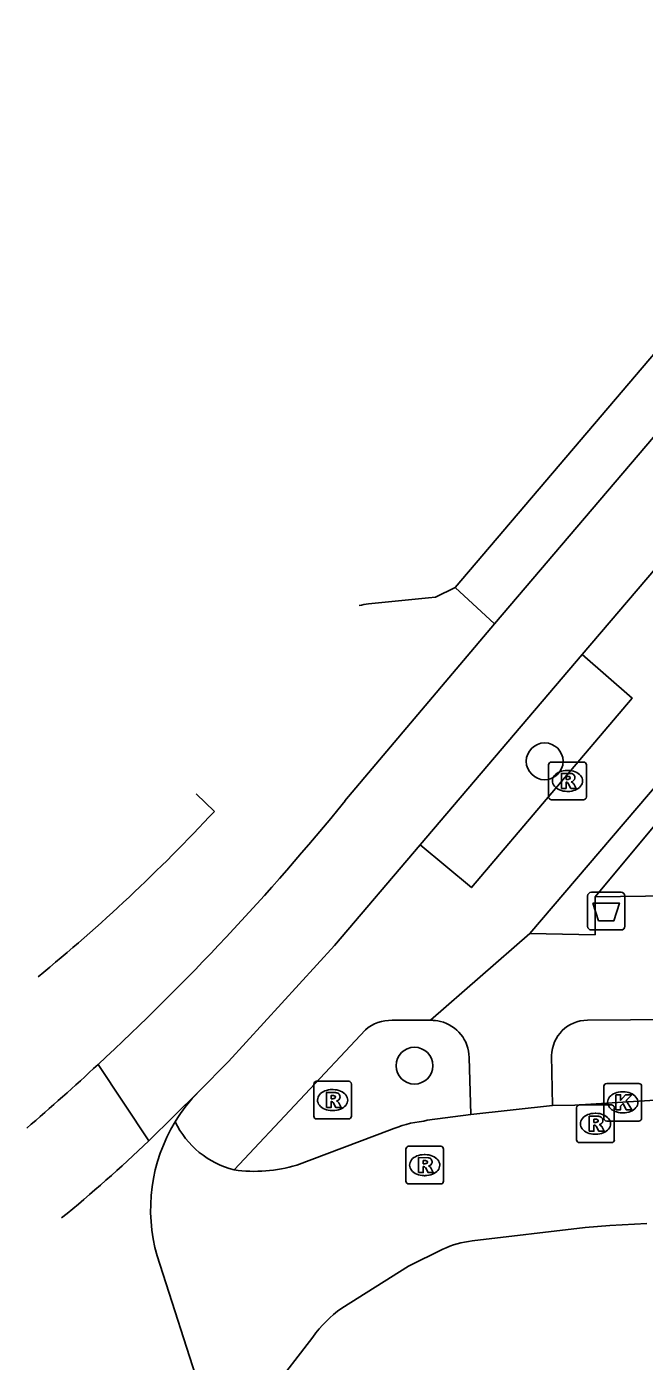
# Model space of a CAD drawing. Extents: x 159718 to 160783, y 383290 to 384030.
# Drawn here: x 160138.79 to 160155.18, y 383825.48 to 383860.92 of the extents above; entities that cross this region are included whole.
import ezdxf

# ---------------------------------------------------------------- set-up
doc = ezdxf.new("R2010")
doc.units = 0
for name, color, linetype in [('IMGEO_Afvalbak', 7, 'Continuous'), ('IMGEO_Berm_open', 7, 'Continuous'), ('IMGEO_Boom', 7, 'Continuous'), ('IMGEO_Fietspad_gesloten', 7, 'Continuous'), ('IMGEO_Groenvoorziening', 7, 'Continuous'), ('IMGEO_Kolk', 7, 'Continuous'), ('IMGEO_Parkeervlak_open', 7, 'Continuous'), ('IMGEO_Rijbaan_lokaal_open', 7, 'Continuous'), ('IMGEO_Rioolput', 7, 'Continuous'), ('IMGEO_Voetpad_open', 7, 'Continuous')]:
    doc.layers.add(name, color=color, linetype=linetype)

msp = doc.modelspace()

# ---------------------------------------------------------------- linework, layer by layer
at = {"layer": 'IMGEO_Afvalbak'}
for p, q in [((160153.677, 383837.035), (160153.677, 383837.835)), ((160153.677, 383837.835), (160153.677, 383837.035)), ((160153.777, 383837.935), (160154.567, 383837.935)), ((160154.567, 383837.935), (160153.777, 383837.935)), ((160154.667, 383837.835), (160154.667, 383837.035)), ((160154.667, 383837.035), (160154.667, 383837.835)), ((160154.567, 383836.935), (160153.777, 383836.935)), ((160153.777, 383836.935), (160154.567, 383836.935))]:
    msp.add_line(p, q, dxfattribs=at)
msp.add_lwpolyline([(160153.82, 383837.649), (160154.524, 383837.649), (160154.375, 383837.179), (160153.969, 383837.179), (160153.82, 383837.649)], dxfattribs=at)
for centre, start, end in [((160153.777, 383837.835), 90, 180), ((160153.777, 383837.835), 90, 180), ((160154.567, 383837.835), 0, 90), ((160154.567, 383837.835), 360, 90), ((160153.777, 383837.035), 180, 270), ((160153.777, 383837.035), 180, 270), ((160154.567, 383837.035), 270, 0), ((160154.567, 383837.035), 270, 0)]:
    msp.add_arc(centre, 0.1, start, end, dxfattribs=at)
at = {"layer": 'IMGEO_Berm_open'}
for points in [[(160151.204, 383845.069), (160150.16, 383846.028)], [(160143.767, 383840.084), (160143.286, 383840.549)]]:
    msp.add_lwpolyline(points, dxfattribs=at)
msp.add_arc((160109.333, 383872.092), 47.013, 309.2614, 317.091, dxfattribs=at)
at = {"layer": 'IMGEO_Boom'}
for centre in [(160152.538, 383841.414), (160149.081, 383833.331)]:
    msp.add_circle(centre, 0.489, dxfattribs=at)
at = {"layer": 'IMGEO_Fietspad_gesloten'}
for points in [[(160216.598, 383921.865), (160151.204, 383845.069)], [(160153.53, 383844.249), (160155.477, 383846.537)], [(160147.236, 383840.362), (160151.204, 383845.069)], [(160149.233, 383839.199), (160153.53, 383844.249)], [(160143.352, 383832.644), (160144.146, 383833.439), (160146.959, 383836.527), (160149.233, 383839.199)], [(160142.024, 383831.333), (160140.679, 383833.362)]]:
    msp.add_lwpolyline(points, dxfattribs=at)
for centre, radius, start, end in [((160094.55, 383883.143), 67.868, 312.81959, 320.92357), ((160094.334, 383883.398), 68.202, 310.67407, 312.80658)]:
    msp.add_arc(centre, radius, start, end, dxfattribs=at)
at = {"layer": 'IMGEO_Groenvoorziening'}
msp.add_lwpolyline([(160153.881, 383837.814), (160157.135, 383841.728), (160159.16, 383839.921), (160159.268, 383837.572), (160157.222, 383837.501)], dxfattribs=at)
at = {"layer": 'IMGEO_Kolk'}
for p, q in [((160154.11, 383831.933), (160154.11, 383832.785)), ((160154.185, 383832.859), (160155.037, 383832.859)), ((160155.111, 383832.785), (160155.111, 383831.933)), ((160154.598, 383832.639), (160154.623, 383832.639)), ((160154.621, 383832.079), (160154.596, 383832.079)), ((160155.037, 383831.859), (160154.185, 383831.859))]:
    msp.add_line(p, q, dxfattribs=at)
for points in [[(160154.11, 383831.933), (160154.11, 383832.785)], [(160154.185, 383832.859), (160155.037, 383832.859)], [(160155.111, 383832.785), (160155.111, 383831.933)], [(160154.431, 383832.559), (160154.554, 383832.559), (160154.554, 383832.408), (160154.684, 383832.559), (160154.848, 383832.559), (160154.702, 383832.408), (160154.855, 383832.159), (160154.703, 383832.159), (160154.618, 383832.323), (160154.554, 383832.256), (160154.554, 383832.159), (160154.431, 383832.159), (160154.431, 383832.559)], [(160155.037, 383831.859), (160154.185, 383831.859)]]:
    msp.add_lwpolyline(points, dxfattribs=at)
for centre, start, end in [((160154.187, 383832.783), 91.552, 178.448), ((160154.187, 383832.783), 91.552, 178.448), ((160155.035, 383832.783), 1.552, 88.448), ((160155.035, 383832.783), 1.552, 88.448), ((160154.187, 383831.935), 181.552, 268.448), ((160154.187, 383831.935), 181.552, 268.448), ((160155.035, 383831.935), 271.552, 358.448), ((160155.035, 383831.935), 271.552, 358.448)]:
    msp.add_arc(centre, 0.0765, start, end, dxfattribs=at)
for centre, major_axis, ratio, start_param, end_param in [((160154.597, 383832.359), (-0.387, 0.002), 0.722429, 4.712389, 7.853982), ((160154.622, 383832.359), (-0.39, 0.002), 0.717154, 1.570796, 4.712389)]:
    msp.add_ellipse(centre, major_axis=major_axis, ratio=ratio, start_param=start_param, end_param=end_param, dxfattribs=at)
at = {"layer": 'IMGEO_Parkeervlak_open'}
for points in [[(160150.16, 383846.028), (160214.915, 383922.118)], [(160150.16, 383846.028), (160149.643, 383845.774), (160149.45, 383845.755), (160147.856, 383845.594)]]:
    msp.add_lwpolyline(points, dxfattribs=at)
msp.add_arc((160148.071, 383843.643), 1.962, 96.2856, 103.4932, dxfattribs=at)
at = {"layer": 'IMGEO_Rijbaan_lokaal_open'}
for points in [[(160143.352, 383832.644), (160142.024, 383831.333)], [(160152.743, 383832.272), (160153.338, 383832.28), (160154.611, 383832.359), (160155.332, 383832.407), (160161.381, 383832.454)], [(160150.574, 383832.032), (160149.414, 383831.882), (160149.325, 383831.858)], [(160150.574, 383832.032), (160152.743, 383832.272)], [(160148.42, 383831.615), (160145.957, 383830.688)], [(160150.614, 383828.676), (160153.613, 383829.038), (160154.265, 383829.083), (160155.254, 383829.14)], [(160147.151, 383826.894), (160148.918, 383828.006), (160149.833, 383828.455)], [(160144.6, 383820.95), (160142.25, 383828.278)], [(160145.273, 383824.691), (160146.384, 383826.123)]]:
    msp.add_lwpolyline(points, dxfattribs=at)
for centre, radius, start, end in [((160146.548, 383829.512), 4.475, 135.5851, 148.5955), ((160146.547, 383829.516), 4.472, 148.6282, 196.071), ((160144.867, 383832.862), 2.368, 205.4572, 255.9201), ((160149.653, 383828.83), 3.046, 96.1822, 113.8775), ((160114.823, 383859.719), 39.315, 309.2786, 313.7788), ((160144.846, 383834.387), 3.862, 261.7332, 286.7117), ((160150.836, 383826.4), 2.287, 95.5771, 116.0228), ((160148.989, 383824.298), 3.181, 125.3052, 144.9928)]:
    msp.add_arc(centre, radius, start, end, dxfattribs=at)
at = {"layer": 'IMGEO_Rioolput'}
for p, q in [((160152.643, 383840.468), (160152.643, 383841.32)), ((160152.718, 383841.394), (160153.57, 383841.394)), ((160153.131, 383841.174), (160153.156, 383841.174)), ((160153.644, 383841.32), (160153.644, 383840.468)), ((160153.154, 383840.614), (160153.129, 383840.614)), ((160153.57, 383840.394), (160152.718, 383840.394)), ((160146.407, 383831.991), (160146.407, 383832.843)), ((160146.482, 383832.917), (160147.334, 383832.917)), ((160146.895, 383832.697), (160146.92, 383832.697)), ((160147.408, 383832.843), (160147.408, 383831.991)), ((160146.918, 383832.137), (160146.893, 383832.137)), ((160153.386, 383831.362), (160153.386, 383832.214)), ((160153.461, 383832.288), (160154.313, 383832.288)), ((160153.874, 383832.068), (160153.899, 383832.068)), ((160154.387, 383832.214), (160154.387, 383831.362)), ((160147.334, 383831.917), (160146.482, 383831.917)), ((160154.313, 383831.288), (160153.461, 383831.288)), ((160153.897, 383831.508), (160153.872, 383831.508)), ((160148.851, 383830.264), (160148.851, 383831.116)), ((160148.926, 383831.19), (160149.778, 383831.19)), ((160149.339, 383830.97), (160149.364, 383830.97)), ((160149.852, 383831.116), (160149.852, 383830.264)), ((160149.778, 383830.19), (160148.926, 383830.19)), ((160149.362, 383830.41), (160149.337, 383830.41))]:
    msp.add_line(p, q, dxfattribs=at)
for points in [[(160152.643, 383840.468), (160152.643, 383841.32)], [(160152.718, 383841.394), (160153.57, 383841.394)], [(160153.644, 383841.32), (160153.644, 383840.468)], [(160153.232, 383841.092), (160152.98, 383841.094), (160152.98, 383840.694)], [(160152.98, 383840.694), (160153.104, 383840.694), (160153.104, 383840.856), (160153.115, 383840.856)], [(160153.158, 383841.013), (160153.104, 383841.013), (160153.104, 383840.932)], [(160153.104, 383840.932), (160153.156, 383840.932)], [(160153.162, 383840.827), (160153.233, 383840.694), (160153.373, 383840.694), (160153.308, 383840.82)], [(160153.57, 383840.394), (160152.718, 383840.394)], [(160146.407, 383831.991), (160146.407, 383832.843)], [(160146.482, 383832.917), (160147.334, 383832.917)], [(160147.408, 383832.843), (160147.408, 383831.991)], [(160146.996, 383832.615), (160146.744, 383832.617), (160146.744, 383832.217)], [(160146.744, 383832.217), (160146.868, 383832.217), (160146.868, 383832.379), (160146.879, 383832.379)], [(160146.922, 383832.536), (160146.868, 383832.536), (160146.868, 383832.455)], [(160146.868, 383832.455), (160146.92, 383832.455)], [(160146.926, 383832.35), (160146.997, 383832.217), (160147.137, 383832.217), (160147.072, 383832.343)], [(160153.386, 383831.362), (160153.386, 383832.214)], [(160153.461, 383832.288), (160154.313, 383832.288)], [(160153.975, 383831.986), (160153.723, 383831.988), (160153.723, 383831.588)], [(160154.387, 383832.214), (160154.387, 383831.362)], [(160147.334, 383831.917), (160146.482, 383831.917)], [(160153.723, 383831.588), (160153.847, 383831.588), (160153.847, 383831.75), (160153.858, 383831.75)], [(160153.901, 383831.907), (160153.847, 383831.907), (160153.847, 383831.826)], [(160153.847, 383831.826), (160153.899, 383831.826)], [(160153.905, 383831.721), (160153.976, 383831.588), (160154.116, 383831.588), (160154.051, 383831.714)], [(160154.313, 383831.288), (160153.461, 383831.288)], [(160148.851, 383830.264), (160148.851, 383831.116)], [(160148.926, 383831.19), (160149.778, 383831.19)], [(160149.44, 383830.888), (160149.188, 383830.89), (160149.188, 383830.49)], [(160149.852, 383831.116), (160149.852, 383830.264)], [(160149.188, 383830.49), (160149.312, 383830.49), (160149.312, 383830.652), (160149.323, 383830.652)], [(160149.366, 383830.809), (160149.312, 383830.809), (160149.312, 383830.728)], [(160149.312, 383830.728), (160149.364, 383830.728)], [(160149.37, 383830.623), (160149.441, 383830.49), (160149.581, 383830.49), (160149.516, 383830.616)], [(160149.778, 383830.19), (160148.926, 383830.19)]]:
    msp.add_lwpolyline(points, dxfattribs=at)
for centre, radius, start, end in [((160152.72, 383841.318), 0.0765, 91.552, 178.448), ((160152.72, 383841.318), 0.0765, 91.552, 178.448), ((160153.568, 383841.318), 0.0765, 1.552, 88.448), ((160153.568, 383841.318), 0.0765, 1.552, 88.448), ((160153.114, 383840.803), 0.0533, 26.0293, 88.6989), ((160153.14, 383841.121), 0.19, 274.7715, 282.9687), ((160153.164, 383840.917), 0.0964, 77.0061, 93.1865), ((160153.178, 383840.974), 0.0378, 276.6634, 79.6772), ((160153.231, 383840.982), 0.109, 350.3612, 89.416), ((160153.229, 383840.982), 0.112, 277.5842, 350.9817), ((160153.213, 383840.767), 0.108, 29.5134, 73.7905), ((160152.72, 383840.47), 0.0765, 181.552, 268.448), ((160152.72, 383840.47), 0.0765, 181.552, 268.448), ((160153.568, 383840.47), 0.0765, 271.552, 358.448), ((160153.568, 383840.47), 0.0765, 271.552, 358.448), ((160146.484, 383832.841), 0.0765, 91.552, 178.448), ((160146.484, 383832.841), 0.0765, 91.552, 178.448), ((160147.332, 383832.841), 0.0765, 1.552, 88.448), ((160147.332, 383832.841), 0.0765, 1.552, 88.448), ((160146.878, 383832.326), 0.0533, 26.0293, 88.6989), ((160146.904, 383832.644), 0.19, 274.7715, 282.9687), ((160146.928, 383832.44), 0.0964, 77.0061, 93.1865), ((160146.942, 383832.497), 0.0378, 276.6634, 79.6772), ((160146.995, 383832.505), 0.109, 350.3612, 89.416), ((160146.993, 383832.505), 0.112, 277.5842, 350.9817), ((160146.977, 383832.29), 0.108, 29.5134, 73.7905), ((160146.484, 383831.993), 0.0765, 181.552, 268.448), ((160146.484, 383831.993), 0.0765, 181.552, 268.448), ((160147.332, 383831.993), 0.0765, 271.552, 358.448), ((160147.332, 383831.993), 0.0765, 271.552, 358.448), ((160153.463, 383832.212), 0.0765, 91.552, 178.448), ((160153.463, 383832.212), 0.0765, 91.552, 178.448), ((160153.974, 383831.876), 0.109, 350.3612, 89.416), ((160154.311, 383832.212), 0.0765, 1.552, 88.448), ((160154.311, 383832.212), 0.0765, 1.552, 88.448), ((160153.857, 383831.697), 0.0533, 26.0293, 88.6989), ((160153.883, 383832.015), 0.19, 274.7715, 282.9687), ((160153.907, 383831.811), 0.0964, 77.0061, 93.1865), ((160153.921, 383831.868), 0.0378, 276.6634, 79.6772), ((160153.972, 383831.876), 0.112, 277.5842, 350.9817), ((160153.956, 383831.661), 0.108, 29.5134, 73.7905), ((160153.463, 383831.364), 0.0765, 181.552, 268.448), ((160153.463, 383831.364), 0.0765, 181.552, 268.448), ((160154.311, 383831.364), 0.0765, 271.552, 358.448), ((160154.311, 383831.364), 0.0765, 271.552, 358.448), ((160148.928, 383831.114), 0.0765, 91.552, 178.448), ((160148.928, 383831.114), 0.0765, 91.552, 178.448), ((160149.439, 383830.778), 0.109, 350.3612, 89.416), ((160149.776, 383831.114), 0.0765, 1.552, 88.448), ((160149.776, 383831.114), 0.0765, 1.552, 88.448), ((160149.322, 383830.599), 0.0533, 26.0293, 88.6989), ((160149.348, 383830.917), 0.19, 274.7715, 282.9687), ((160149.372, 383830.713), 0.0964, 77.0061, 93.1865), ((160149.386, 383830.77), 0.0378, 276.6634, 79.6772), ((160149.437, 383830.778), 0.112, 277.5842, 350.9817), ((160149.421, 383830.563), 0.108, 29.5134, 73.7905), ((160148.928, 383830.266), 0.0765, 181.552, 268.448), ((160148.928, 383830.266), 0.0765, 181.552, 268.448), ((160149.776, 383830.266), 0.0765, 271.552, 358.448), ((160149.776, 383830.266), 0.0765, 271.552, 358.448)]:
    msp.add_arc(centre, radius, start, end, dxfattribs=at)
for centre, major_axis, ratio, start_param, end_param in [((160153.13, 383840.894), (-0.387, 0.002), 0.722429, 4.712389, 7.853982), ((160153.155, 383840.894), (-0.39, 0.002), 0.717154, 1.570796, 4.712389), ((160146.894, 383832.417), (-0.387, 0.002), 0.722429, 4.712389, 7.853982), ((160146.919, 383832.417), (-0.39, 0.002), 0.717154, 1.570796, 4.712389), ((160153.873, 383831.788), (-0.387, 0.002), 0.722429, 4.712389, 7.853982), ((160153.898, 383831.788), (-0.39, 0.002), 0.717154, 1.570796, 4.712389), ((160149.338, 383830.69), (-0.387, 0.002), 0.722429, 4.712389, 7.853982), ((160149.363, 383830.69), (-0.39, 0.002), 0.717154, 1.570796, 4.712389)]:
    msp.add_ellipse(centre, major_axis=major_axis, ratio=ratio, start_param=start_param, end_param=end_param, dxfattribs=at)
at = {"layer": 'IMGEO_Voetpad_open'}
for points in [[(160149.233, 383839.199), (160150.593, 383838.06), (160154.859, 383843.092), (160153.53, 383844.249)], [(160152.144, 383836.843), (160157.15, 383842.713)], [(160153.881, 383837.814), (160153.875, 383836.81), (160152.144, 383836.843)], [(160157.222, 383837.501), (160157.225, 383837.857), (160153.881, 383837.814)], [(160152.144, 383836.843), (160149.51, 383834.536)], [(160148.492, 383834.536), (160149.51, 383834.536)], [(160153.674, 383834.537), (160161.683, 383834.601), (160161.948, 383834.361)], [(160144.291, 383830.565), (160147.779, 383834.284)], [(160150.531, 383833.549), (160150.574, 383832.032)], [(160152.743, 383832.272), (160152.723, 383833.598)]]:
    msp.add_lwpolyline(points, dxfattribs=at)
for centre, radius, start, end in [((160148.461, 383833.488), 1.049, 88.3284, 130.6021), ((160149.53, 383833.546), 0.99, 76.047, 91.1755), ((160149.531, 383833.536), 1, 0.7542, 76.2438), ((160153.675, 383833.585), 0.952, 90.0425, 179.2299)]:
    msp.add_arc(centre, radius, start, end, dxfattribs=at)

doc.saveas('drawing.dxf')
